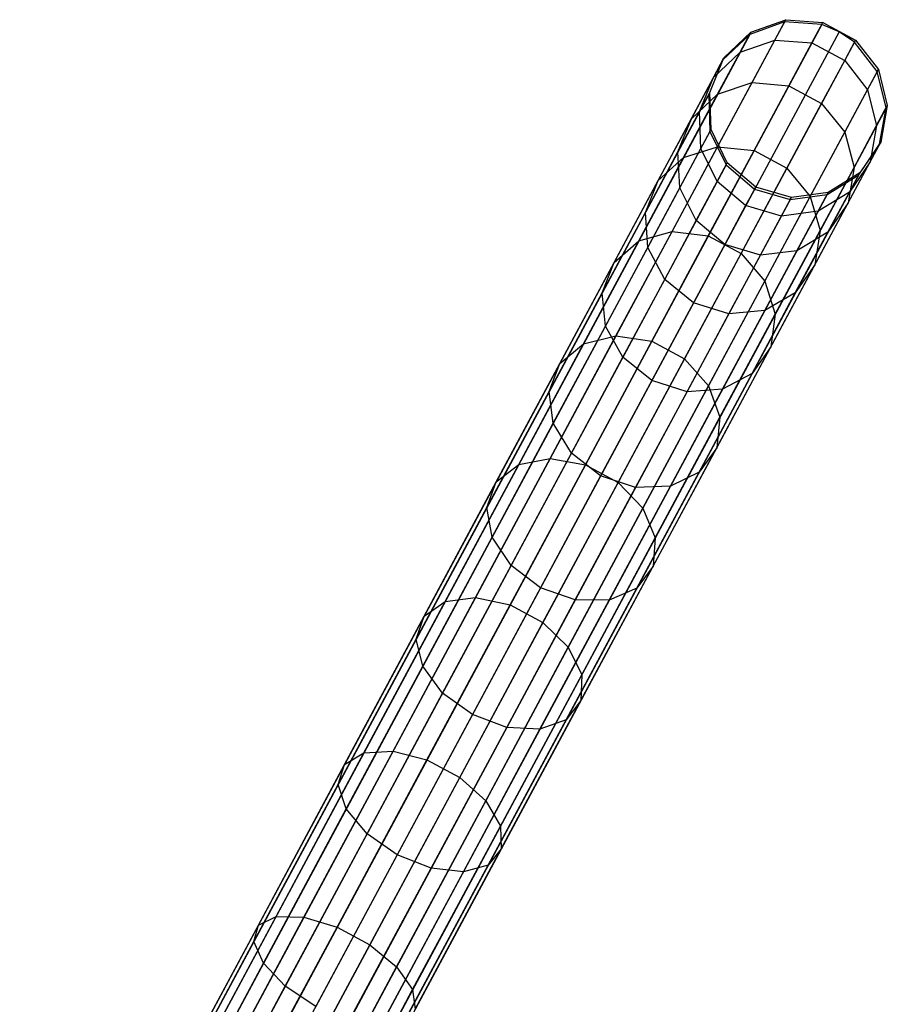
# Model space of a CAD drawing. Extents: x -102 to 102, y -101 to 102.
# Tile 473 of 481: x 39 to 49, y 79 to 90. Entities that reach past the tile are written whole.
import ezdxf

# ---------------------------------------------------------------- set-up
doc = ezdxf.new("R2010")
doc.units = 0
doc.header["$LTSCALE"] = 25.4
doc.layers.get('0').update_dxf_attribs({"linetype": 'CONTINUOUS'})

# ---------------------------------------------------------------- blocks, each defined once
blk = doc.blocks.new('NL2500011659_STL')
at = {"color": 0}
for p, q in [((47.459, 89.619, -28.952), (38.857, 73.602, -288.952)), ((47.459, 89.619, -28.952), (38.857, 73.602, -288.952)), ((47.873, 89.588, -28.963), (39.272, 73.571, -288.963)), ((47.873, 89.588, -28.963), (39.272, 73.571, -288.963)), ((47.459, 89.619, -28.952), (47.068, 89.479, -28.93)), ((47.459, 89.619, -28.952), (47.068, 89.479, -28.93)), ((47.08, 89.503, -26.529), (47.472, 89.643, -26.515)), ((47.08, 89.503, -26.529), (47.472, 89.643, -26.515)), ((47.35, 89.416, -24.091), (47.472, 89.643, -26.515)), ((47.35, 89.416, -24.091), (47.472, 89.643, -26.515)), ((47.459, 89.619, -28.952), (47.472, 89.643, -26.515)), ((47.459, 89.619, -28.952), (47.472, 89.643, -26.515)), ((47.873, 89.588, -28.963), (47.459, 89.619, -28.952)), ((47.873, 89.588, -28.963), (47.459, 89.619, -28.952)), ((47.472, 89.643, -26.515), (47.886, 89.613, -26.507)), ((47.472, 89.643, -26.515), (47.886, 89.613, -26.507)), ((47.763, 89.384, -24.063), (47.886, 89.613, -26.507)), ((47.763, 89.384, -24.063), (47.886, 89.613, -26.507)), ((47.873, 89.588, -28.963), (47.886, 89.613, -26.507)), ((47.873, 89.588, -28.963), (47.886, 89.613, -26.507)), ((48.067, 89.509, -28.965), (47.873, 89.588, -28.963)), ((48.067, 89.509, -28.965), (47.873, 89.588, -28.963)), ((48.067, 89.509, -28.965), (47.886, 89.613, -26.507)), ((47.886, 89.613, -26.507), (48.252, 89.416, -26.507)), ((48.067, 89.509, -28.965), (47.886, 89.613, -26.507)), ((47.886, 89.613, -26.507), (48.252, 89.416, -26.507)), ((47.068, 89.479, -28.93), (38.466, 73.462, -288.93)), ((47.068, 89.479, -28.93), (38.466, 73.462, -288.93)), ((48.067, 89.509, -28.965), (39.465, 73.492, -288.965)), ((48.067, 89.509, -28.965), (39.465, 73.492, -288.965)), ((47.068, 89.479, -28.93), (46.768, 89.193, -28.902)), ((47.068, 89.479, -28.93), (46.768, 89.193, -28.902)), ((46.78, 89.216, -26.548), (47.08, 89.503, -26.529)), ((46.78, 89.216, -26.548), (47.08, 89.503, -26.529)), ((46.96, 89.279, -24.142), (47.08, 89.503, -26.529)), ((46.96, 89.279, -24.142), (47.08, 89.503, -26.529)), ((47.068, 89.479, -28.93), (47.08, 89.503, -26.529)), ((47.068, 89.479, -28.93), (47.08, 89.503, -26.529)), ((48.239, 89.392, -28.963), (48.067, 89.509, -28.965)), ((48.067, 89.509, -28.965), (48.252, 89.416, -26.507)), ((48.067, 89.509, -28.965), (48.252, 89.416, -26.507)), ((48.239, 89.392, -28.963), (48.067, 89.509, -28.965)), ((48.239, 89.392, -28.963), (39.638, 73.374, -288.963)), ((48.239, 89.392, -28.963), (39.638, 73.374, -288.963)), ((46.96, 89.279, -24.142), (47.35, 89.416, -24.091)), ((46.96, 89.279, -24.142), (47.35, 89.416, -24.091)), ((47.094, 88.941, -21.714), (47.35, 89.416, -24.091)), ((47.094, 88.941, -21.714), (47.35, 89.416, -24.091)), ((47.35, 89.416, -24.091), (47.763, 89.384, -24.063)), ((47.35, 89.416, -24.091), (47.763, 89.384, -24.063)), ((47.506, 88.905, -21.667), (47.763, 89.384, -24.063)), ((47.506, 88.905, -21.667), (47.763, 89.384, -24.063)), ((47.763, 89.384, -24.063), (48.13, 89.187, -24.063)), ((47.763, 89.384, -24.063), (48.13, 89.187, -24.063)), ((48.13, 89.187, -24.063), (48.252, 89.416, -26.507)), ((48.13, 89.187, -24.063), (48.252, 89.416, -26.507)), ((48.239, 89.392, -28.963), (48.252, 89.416, -26.507)), ((48.239, 89.392, -28.963), (48.252, 89.416, -26.507)), ((48.494, 89.063, -28.952), (48.239, 89.392, -28.963)), ((48.494, 89.063, -28.952), (48.239, 89.392, -28.963)), ((48.252, 89.416, -26.507), (48.507, 89.087, -26.515)), ((48.252, 89.416, -26.507), (48.507, 89.087, -26.515)), ((46.662, 88.997, -24.207), (46.96, 89.279, -24.142)), ((46.662, 88.997, -24.207), (46.96, 89.279, -24.142)), ((46.709, 88.811, -21.8), (46.96, 89.279, -24.142)), ((46.709, 88.811, -21.8), (46.96, 89.279, -24.142)), ((46.768, 89.193, -28.902), (38.167, 73.175, -288.902)), ((46.768, 89.193, -28.902), (38.167, 73.175, -288.902)), ((46.768, 89.193, -28.902), (46.611, 88.809, -28.874)), ((46.768, 89.193, -28.902), (46.611, 88.809, -28.874)), ((46.623, 88.831, -26.568), (46.78, 89.216, -26.548)), ((46.623, 88.831, -26.568), (46.78, 89.216, -26.548)), ((46.662, 88.997, -24.207), (46.78, 89.216, -26.548)), ((46.662, 88.997, -24.207), (46.78, 89.216, -26.548)), ((46.768, 89.193, -28.902), (46.78, 89.216, -26.548)), ((46.768, 89.193, -28.902), (46.78, 89.216, -26.548)), ((47.872, 88.708, -21.667), (48.13, 89.187, -24.063)), ((47.872, 88.708, -21.667), (48.13, 89.187, -24.063)), ((48.13, 89.187, -24.063), (48.385, 88.86, -24.091)), ((48.13, 89.187, -24.063), (48.385, 88.86, -24.091)), ((48.494, 89.063, -28.952), (39.893, 73.046, -288.952)), ((48.494, 89.063, -28.952), (39.893, 73.046, -288.952)), ((48.385, 88.86, -24.091), (48.507, 89.087, -26.515)), ((48.385, 88.86, -24.091), (48.507, 89.087, -26.515)), ((48.494, 89.063, -28.952), (48.507, 89.087, -26.515)), ((48.494, 89.063, -28.952), (48.507, 89.087, -26.515)), ((48.594, 88.66, -28.93), (48.494, 89.063, -28.952)), ((48.594, 88.66, -28.93), (48.494, 89.063, -28.952)), ((48.507, 89.087, -26.515), (48.606, 88.684, -26.529)), ((48.507, 89.087, -26.515), (48.606, 88.684, -26.529)), ((46.416, 88.537, -21.91), (46.662, 88.997, -24.207)), ((46.416, 88.537, -21.91), (46.662, 88.997, -24.207)), ((46.508, 88.617, -24.274), (46.662, 88.997, -24.207)), ((46.508, 88.617, -24.274), (46.662, 88.997, -24.207)), ((46.709, 88.811, -21.8), (47.094, 88.941, -21.714)), ((46.709, 88.811, -21.8), (47.094, 88.941, -21.714)), ((46.71, 88.224, -19.417), (47.094, 88.941, -21.714)), ((46.71, 88.224, -19.417), (47.094, 88.941, -21.714)), ((47.094, 88.941, -21.714), (47.506, 88.905, -21.667)), ((47.094, 88.941, -21.714), (47.506, 88.905, -21.667)), ((46.611, 88.809, -28.874), (38.01, 72.791, -288.874)), ((46.611, 88.809, -28.874), (38.01, 72.791, -288.874)), ((46.33, 88.105, -19.537), (46.709, 88.811, -21.8)), ((46.33, 88.105, -19.537), (46.709, 88.811, -21.8)), ((46.416, 88.537, -21.91), (46.709, 88.811, -21.8)), ((46.416, 88.537, -21.91), (46.709, 88.811, -21.8)), ((46.508, 88.617, -24.274), (46.623, 88.831, -26.568)), ((46.508, 88.617, -24.274), (46.623, 88.831, -26.568)), ((46.611, 88.809, -28.874), (46.623, 88.831, -26.568)), ((46.611, 88.809, -28.874), (46.623, 88.831, -26.568)), ((46.611, 88.809, -28.874), (46.624, 88.394, -28.848)), ((46.611, 88.809, -28.874), (46.624, 88.394, -28.848)), ((46.636, 88.416, -26.585), (46.623, 88.831, -26.568)), ((46.636, 88.416, -26.585), (46.623, 88.831, -26.568)), ((47.118, 88.182, -19.351), (47.506, 88.905, -21.667)), ((47.118, 88.182, -19.351), (47.506, 88.905, -21.667)), ((47.506, 88.905, -21.667), (47.872, 88.708, -21.667)), ((47.506, 88.905, -21.667), (47.872, 88.708, -21.667)), ((48.13, 88.385, -21.714), (48.385, 88.86, -24.091)), ((48.13, 88.385, -21.714), (48.385, 88.86, -24.091)), ((48.385, 88.86, -24.091), (48.486, 88.46, -24.142)), ((48.385, 88.86, -24.091), (48.486, 88.46, -24.142)), ((47.484, 87.985, -19.351), (47.872, 88.708, -21.667)), ((47.484, 87.985, -19.351), (47.872, 88.708, -21.667)), ((47.872, 88.708, -21.667), (48.13, 88.385, -21.714)), ((47.872, 88.708, -21.667), (48.13, 88.385, -21.714)), ((48.594, 88.66, -28.93), (39.992, 72.642, -288.93)), ((48.594, 88.66, -28.93), (39.992, 72.642, -288.93)), ((46.266, 88.167, -22.025), (46.508, 88.617, -24.274)), ((46.266, 88.167, -22.025), (46.508, 88.617, -24.274)), ((46.523, 88.205, -24.333), (46.508, 88.617, -24.274)), ((46.523, 88.205, -24.333), (46.508, 88.617, -24.274)), ((48.486, 88.46, -24.142), (48.606, 88.684, -26.529)), ((48.486, 88.46, -24.142), (48.606, 88.684, -26.529)), ((48.52, 88.252, -28.902), (48.594, 88.66, -28.93)), ((48.52, 88.252, -28.902), (48.594, 88.66, -28.93)), ((48.606, 88.684, -26.529), (48.533, 88.275, -26.548)), ((48.606, 88.684, -26.529), (48.533, 88.275, -26.548)), ((48.594, 88.66, -28.93), (48.606, 88.684, -26.529)), ((48.594, 88.66, -28.93), (48.606, 88.684, -26.529)), ((46.044, 87.845, -19.691), (46.416, 88.537, -21.91)), ((46.044, 87.845, -19.691), (46.416, 88.537, -21.91)), ((46.266, 88.167, -22.025), (46.416, 88.537, -21.91)), ((46.266, 88.167, -22.025), (46.416, 88.537, -21.91)), ((46.624, 88.394, -28.848), (38.023, 72.376, -288.848)), ((46.624, 88.394, -28.848), (38.023, 72.376, -288.848)), ((46.523, 88.205, -24.333), (46.636, 88.416, -26.585)), ((46.523, 88.205, -24.333), (46.636, 88.416, -26.585)), ((46.624, 88.394, -28.848), (46.636, 88.416, -26.585)), ((46.624, 88.394, -28.848), (46.636, 88.416, -26.585)), ((46.624, 88.394, -28.848), (46.805, 88.02, -28.831)), ((46.624, 88.394, -28.848), (46.805, 88.02, -28.831)), ((46.817, 88.042, -26.596), (46.636, 88.416, -26.585)), ((46.817, 88.042, -26.596), (46.636, 88.416, -26.585)), ((47.745, 87.668, -19.417), (48.13, 88.385, -21.714)), ((47.745, 87.668, -19.417), (48.13, 88.385, -21.714)), ((48.13, 88.385, -21.714), (48.235, 87.992, -21.8)), ((48.13, 88.385, -21.714), (48.235, 87.992, -21.8)), ((48.235, 87.992, -21.8), (48.486, 88.46, -24.142)), ((48.235, 87.992, -21.8), (48.486, 88.46, -24.142)), ((48.486, 88.46, -24.142), (48.415, 88.056, -24.207)), ((48.486, 88.46, -24.142), (48.415, 88.056, -24.207)), ((48.533, 88.275, -26.548), (48.299, 87.932, -26.568)), ((48.533, 88.275, -26.548), (48.299, 87.932, -26.568)), ((48.415, 88.056, -24.207), (48.533, 88.275, -26.548)), ((48.415, 88.056, -24.207), (48.533, 88.275, -26.548)), ((48.52, 88.252, -28.902), (48.533, 88.275, -26.548)), ((48.52, 88.252, -28.902), (48.533, 88.275, -26.548)), ((48.52, 88.252, -28.902), (39.919, 72.234, -288.902)), ((48.52, 88.252, -28.902), (39.919, 72.234, -288.902)), ((45.902, 87.489, -19.851), (46.266, 88.167, -22.025)), ((45.902, 87.489, -19.851), (46.266, 88.167, -22.025)), ((46.2, 87.276, -17.231), (46.71, 88.224, -19.417)), ((46.2, 87.276, -17.231), (46.71, 88.224, -19.417)), ((46.286, 87.764, -22.125), (46.266, 88.167, -22.025)), ((46.286, 87.764, -22.125), (46.266, 88.167, -22.025)), ((46.286, 87.764, -22.125), (46.523, 88.205, -24.333)), ((46.286, 87.764, -22.125), (46.523, 88.205, -24.333)), ((46.33, 88.105, -19.537), (46.71, 88.224, -19.417)), ((46.33, 88.105, -19.537), (46.71, 88.224, -19.417)), ((46.705, 87.834, -24.373), (46.523, 88.205, -24.333)), ((46.705, 87.834, -24.373), (46.523, 88.205, -24.333)), ((46.605, 87.226, -17.147), (47.118, 88.182, -19.351)), ((46.605, 87.226, -17.147), (47.118, 88.182, -19.351)), ((46.71, 88.224, -19.417), (47.118, 88.182, -19.351)), ((46.71, 88.224, -19.417), (47.118, 88.182, -19.351)), ((47.118, 88.182, -19.351), (47.484, 87.985, -19.351)), ((47.118, 88.182, -19.351), (47.484, 87.985, -19.351)), ((48.287, 87.909, -28.874), (48.52, 88.252, -28.902)), ((48.287, 87.909, -28.874), (48.52, 88.252, -28.902)), ((45.828, 87.171, -17.383), (46.33, 88.105, -19.537)), ((45.828, 87.171, -17.383), (46.33, 88.105, -19.537)), ((46.044, 87.845, -19.691), (46.33, 88.105, -19.537)), ((46.044, 87.845, -19.691), (46.33, 88.105, -19.537)), ((46.705, 87.834, -24.373), (46.817, 88.042, -26.596)), ((46.705, 87.834, -24.373), (46.817, 88.042, -26.596)), ((46.805, 88.02, -28.831), (46.817, 88.042, -26.596)), ((46.805, 88.02, -28.831), (46.817, 88.042, -26.596)), ((47.135, 87.773, -26.6), (46.817, 88.042, -26.596)), ((47.135, 87.773, -26.6), (46.817, 88.042, -26.596)), ((48.168, 87.596, -21.91), (48.415, 88.056, -24.207)), ((48.168, 87.596, -21.91), (48.415, 88.056, -24.207)), ((48.415, 88.056, -24.207), (48.184, 87.717, -24.274)), ((48.415, 88.056, -24.207), (48.184, 87.717, -24.274)), ((46.805, 88.02, -28.831), (38.204, 72.002, -288.831)), ((46.805, 88.02, -28.831), (38.204, 72.002, -288.831)), ((46.805, 88.02, -28.831), (47.123, 87.751, -28.825)), ((46.805, 88.02, -28.831), (47.123, 87.751, -28.825)), ((46.971, 87.029, -17.147), (47.484, 87.985, -19.351)), ((46.971, 87.029, -17.147), (47.484, 87.985, -19.351)), ((47.484, 87.985, -19.351), (47.745, 87.668, -19.417)), ((47.484, 87.985, -19.351), (47.745, 87.668, -19.417)), ((47.856, 87.286, -19.537), (48.235, 87.992, -21.8)), ((47.856, 87.286, -19.537), (48.235, 87.992, -21.8)), ((48.299, 87.932, -26.568), (47.946, 87.713, -26.585)), ((48.299, 87.932, -26.568), (47.946, 87.713, -26.585)), ((48.235, 87.992, -21.8), (48.168, 87.596, -21.91)), ((48.235, 87.992, -21.8), (48.168, 87.596, -21.91)), ((48.184, 87.717, -24.274), (48.299, 87.932, -26.568)), ((48.184, 87.717, -24.274), (48.299, 87.932, -26.568)), ((48.287, 87.909, -28.874), (48.299, 87.932, -26.568)), ((48.287, 87.909, -28.874), (48.299, 87.932, -26.568)), ((48.287, 87.909, -28.874), (39.685, 71.891, -288.874)), ((48.287, 87.909, -28.874), (39.685, 71.891, -288.874)), ((45.552, 86.929, -17.578), (46.044, 87.845, -19.691)), ((45.552, 86.929, -17.578), (46.044, 87.845, -19.691)), ((45.902, 87.489, -19.851), (46.044, 87.845, -19.691)), ((45.902, 87.489, -19.851), (46.044, 87.845, -19.691)), ((46.471, 87.398, -22.193), (46.705, 87.834, -24.373)), ((46.471, 87.398, -22.193), (46.705, 87.834, -24.373)), ((47.023, 87.566, -24.387), (46.705, 87.834, -24.373)), ((47.023, 87.566, -24.387), (46.705, 87.834, -24.373)), ((47.934, 87.691, -28.848), (48.287, 87.909, -28.874)), ((47.934, 87.691, -28.848), (48.287, 87.909, -28.874)), ((47.123, 87.751, -28.825), (38.521, 71.734, -288.825)), ((47.123, 87.751, -28.825), (38.521, 71.734, -288.825)), ((45.928, 87.098, -19.991), (46.286, 87.764, -22.125)), ((45.928, 87.098, -19.991), (46.286, 87.764, -22.125)), ((46.471, 87.398, -22.193), (46.286, 87.764, -22.125)), ((46.471, 87.398, -22.193), (46.286, 87.764, -22.125)), ((47.135, 87.773, -26.6), (47.023, 87.566, -24.387)), ((47.135, 87.773, -26.6), (47.023, 87.566, -24.387)), ((47.123, 87.751, -28.825), (47.135, 87.773, -26.6)), ((47.123, 87.751, -28.825), (47.135, 87.773, -26.6)), ((47.123, 87.751, -28.825), (47.522, 87.635, -28.831)), ((47.123, 87.751, -28.825), (47.522, 87.635, -28.831)), ((47.534, 87.657, -26.596), (47.135, 87.773, -26.6)), ((47.534, 87.657, -26.596), (47.135, 87.773, -26.6)), ((47.946, 87.713, -26.585), (47.534, 87.657, -26.596)), ((47.946, 87.713, -26.585), (47.534, 87.657, -26.596)), ((48.184, 87.717, -24.274), (47.832, 87.502, -24.333)), ((48.184, 87.717, -24.274), (47.832, 87.502, -24.333)), ((47.832, 87.502, -24.333), (47.946, 87.713, -26.585)), ((47.832, 87.502, -24.333), (47.946, 87.713, -26.585)), ((47.934, 87.691, -28.848), (47.946, 87.713, -26.585)), ((47.934, 87.691, -28.848), (47.946, 87.713, -26.585)), ((47.942, 87.267, -22.025), (48.184, 87.717, -24.274)), ((47.942, 87.267, -22.025), (48.184, 87.717, -24.274)), ((47.522, 87.635, -28.831), (38.921, 71.617, -288.831)), ((47.522, 87.635, -28.831), (38.921, 71.617, -288.831)), ((47.934, 87.691, -28.848), (39.332, 71.673, -288.848)), ((47.934, 87.691, -28.848), (39.332, 71.673, -288.848)), ((47.236, 86.72, -17.231), (47.745, 87.668, -19.417)), ((47.236, 86.72, -17.231), (47.745, 87.668, -19.417)), ((47.422, 87.449, -24.373), (47.534, 87.657, -26.596)), ((47.422, 87.449, -24.373), (47.534, 87.657, -26.596)), ((47.522, 87.635, -28.831), (47.934, 87.691, -28.848)), ((47.522, 87.635, -28.831), (47.934, 87.691, -28.848)), ((47.522, 87.635, -28.831), (47.534, 87.657, -26.596)), ((47.522, 87.635, -28.831), (47.534, 87.657, -26.596)), ((47.745, 87.668, -19.417), (47.856, 87.286, -19.537)), ((47.745, 87.668, -19.417), (47.856, 87.286, -19.537)), ((47.796, 86.904, -19.691), (48.168, 87.596, -21.91)), ((47.796, 86.904, -19.691), (48.168, 87.596, -21.91)), ((48.168, 87.596, -21.91), (47.942, 87.267, -22.025)), ((48.168, 87.596, -21.91), (47.942, 87.267, -22.025)), ((45.42, 86.591, -17.782), (45.902, 87.489, -19.851)), ((45.42, 86.591, -17.782), (45.902, 87.489, -19.851)), ((45.928, 87.098, -19.991), (45.902, 87.489, -19.851)), ((45.928, 87.098, -19.991), (45.902, 87.489, -19.851)), ((47.023, 87.566, -24.387), (46.79, 87.132, -22.217)), ((47.023, 87.566, -24.387), (46.79, 87.132, -22.217)), ((47.422, 87.449, -24.373), (47.023, 87.566, -24.387)), ((47.422, 87.449, -24.373), (47.023, 87.566, -24.387)), ((47.832, 87.502, -24.333), (47.422, 87.449, -24.373)), ((47.832, 87.502, -24.333), (47.422, 87.449, -24.373)), ((47.595, 87.061, -22.125), (47.832, 87.502, -24.333)), ((47.595, 87.061, -22.125), (47.832, 87.502, -24.333)), ((46.118, 86.74, -20.086), (46.471, 87.398, -22.193)), ((46.118, 86.74, -20.086), (46.471, 87.398, -22.193)), ((46.79, 87.132, -22.217), (46.471, 87.398, -22.193)), ((46.79, 87.132, -22.217), (46.471, 87.398, -22.193)), ((47.188, 87.013, -22.193), (47.422, 87.449, -24.373)), ((47.188, 87.013, -22.193), (47.422, 87.449, -24.373)), ((45.573, 86.109, -15.185), (46.2, 87.276, -17.231)), ((45.573, 86.109, -15.185), (46.2, 87.276, -17.231)), ((45.828, 87.171, -17.383), (46.2, 87.276, -17.231)), ((45.828, 87.171, -17.383), (46.2, 87.276, -17.231)), ((46.2, 87.276, -17.231), (46.605, 87.226, -17.147)), ((46.2, 87.276, -17.231), (46.605, 87.226, -17.147)), ((47.354, 86.351, -17.383), (47.856, 87.286, -19.537)), ((47.354, 86.351, -17.383), (47.856, 87.286, -19.537)), ((47.578, 86.589, -19.851), (47.942, 87.267, -22.025)), ((47.578, 86.589, -19.851), (47.942, 87.267, -22.025)), ((47.942, 87.267, -22.025), (47.595, 87.061, -22.125)), ((47.942, 87.267, -22.025), (47.595, 87.061, -22.125)), ((47.856, 87.286, -19.537), (47.796, 86.904, -19.691)), ((47.856, 87.286, -19.537), (47.796, 86.904, -19.691)), ((45.211, 86.021, -15.368), (45.828, 87.171, -17.383)), ((45.211, 86.021, -15.368), (45.828, 87.171, -17.383)), ((45.552, 86.929, -17.578), (45.828, 87.171, -17.383)), ((45.552, 86.929, -17.578), (45.828, 87.171, -17.383)), ((45.973, 86.049, -15.085), (46.605, 87.226, -17.147)), ((45.973, 86.049, -15.085), (46.605, 87.226, -17.147)), ((46.605, 87.226, -17.147), (46.971, 87.029, -17.147)), ((46.605, 87.226, -17.147), (46.971, 87.029, -17.147)), ((45.455, 86.217, -17.96), (45.928, 87.098, -19.991)), ((45.455, 86.217, -17.96), (45.928, 87.098, -19.991)), ((46.118, 86.74, -20.086), (45.928, 87.098, -19.991)), ((46.118, 86.74, -20.086), (45.928, 87.098, -19.991)), ((46.79, 87.132, -22.217), (46.439, 86.478, -20.12)), ((46.79, 87.132, -22.217), (46.439, 86.478, -20.12)), ((47.188, 87.013, -22.193), (46.79, 87.132, -22.217)), ((47.188, 87.013, -22.193), (46.79, 87.132, -22.217)), ((47.595, 87.061, -22.125), (47.188, 87.013, -22.193)), ((47.595, 87.061, -22.125), (47.188, 87.013, -22.193)), ((47.238, 86.395, -19.991), (47.595, 87.061, -22.125)), ((47.238, 86.395, -19.991), (47.595, 87.061, -22.125)), ((46.339, 85.853, -15.085), (46.971, 87.029, -17.147)), ((46.339, 85.853, -15.085), (46.971, 87.029, -17.147)), ((46.835, 86.356, -20.086), (47.188, 87.013, -22.193)), ((46.835, 86.356, -20.086), (47.188, 87.013, -22.193)), ((46.971, 87.029, -17.147), (47.236, 86.72, -17.231)), ((46.971, 87.029, -17.147), (47.236, 86.72, -17.231)), ((44.946, 85.801, -15.602), (45.552, 86.929, -17.578)), ((44.946, 85.801, -15.602), (45.552, 86.929, -17.578)), ((45.42, 86.591, -17.782), (45.552, 86.929, -17.578)), ((45.42, 86.591, -17.782), (45.552, 86.929, -17.578)), ((47.304, 85.988, -17.578), (47.796, 86.904, -19.691)), ((47.304, 85.988, -17.578), (47.796, 86.904, -19.691)), ((47.796, 86.904, -19.691), (47.578, 86.589, -19.851)), ((47.796, 86.904, -19.691), (47.578, 86.589, -19.851)), ((45.651, 85.87, -18.081), (46.118, 86.74, -20.086)), ((45.651, 85.87, -18.081), (46.118, 86.74, -20.086)), ((46.439, 86.478, -20.12), (46.118, 86.74, -20.086)), ((46.439, 86.478, -20.12), (46.118, 86.74, -20.086)), ((46.609, 85.553, -15.185), (47.236, 86.72, -17.231)), ((46.609, 85.553, -15.185), (47.236, 86.72, -17.231)), ((47.236, 86.72, -17.231), (47.354, 86.351, -17.383)), ((47.236, 86.72, -17.231), (47.354, 86.351, -17.383)), ((44.827, 85.487, -15.847), (45.42, 86.591, -17.782)), ((44.827, 85.487, -15.847), (45.42, 86.591, -17.782)), ((45.455, 86.217, -17.96), (45.42, 86.591, -17.782)), ((45.455, 86.217, -17.96), (45.42, 86.591, -17.782)), ((47.096, 85.691, -17.782), (47.578, 86.589, -19.851)), ((47.096, 85.691, -17.782), (47.578, 86.589, -19.851)), ((47.578, 86.589, -19.851), (47.238, 86.395, -19.991)), ((47.578, 86.589, -19.851), (47.238, 86.395, -19.991)), ((46.439, 86.478, -20.12), (45.974, 85.612, -18.123)), ((46.439, 86.478, -20.12), (45.974, 85.612, -18.123)), ((46.835, 86.356, -20.086), (46.439, 86.478, -20.12)), ((46.835, 86.356, -20.086), (46.439, 86.478, -20.12)), ((46.765, 85.514, -17.96), (47.238, 86.395, -19.991)), ((46.765, 85.514, -17.96), (47.238, 86.395, -19.991)), ((47.238, 86.395, -19.991), (46.835, 86.356, -20.086)), ((47.238, 86.395, -19.991), (46.835, 86.356, -20.086)), ((46.368, 85.486, -18.081), (46.835, 86.356, -20.086)), ((46.368, 85.486, -18.081), (46.835, 86.356, -20.086)), ((46.736, 85.202, -15.368), (47.354, 86.351, -17.383)), ((46.736, 85.202, -15.368), (47.354, 86.351, -17.383)), ((47.354, 86.351, -17.383), (47.304, 85.988, -17.578)), ((47.354, 86.351, -17.383), (47.304, 85.988, -17.578)), ((44.873, 85.133, -16.06), (45.455, 86.217, -17.96)), ((44.873, 85.133, -16.06), (45.455, 86.217, -17.96)), ((45.651, 85.87, -18.081), (45.455, 86.217, -17.96)), ((45.651, 85.87, -18.081), (45.455, 86.217, -17.96)), ((44.838, 84.739, -13.308), (45.573, 86.109, -15.185)), ((44.838, 84.739, -13.308), (45.573, 86.109, -15.185)), ((45.211, 86.021, -15.368), (45.573, 86.109, -15.185)), ((45.211, 86.021, -15.368), (45.573, 86.109, -15.185)), ((45.573, 86.109, -15.185), (45.973, 86.049, -15.085)), ((45.573, 86.109, -15.185), (45.973, 86.049, -15.085)), ((44.486, 84.671, -13.519), (45.211, 86.021, -15.368)), ((44.486, 84.671, -13.519), (45.211, 86.021, -15.368)), ((44.946, 85.801, -15.602), (45.211, 86.021, -15.368)), ((44.946, 85.801, -15.602), (45.211, 86.021, -15.368)), ((45.231, 84.668, -13.193), (45.973, 86.049, -15.085)), ((45.231, 84.668, -13.193), (45.973, 86.049, -15.085)), ((45.973, 86.049, -15.085), (46.339, 85.853, -15.085)), ((45.973, 86.049, -15.085), (46.339, 85.853, -15.085)), ((46.699, 84.86, -15.602), (47.304, 85.988, -17.578)), ((46.699, 84.86, -15.602), (47.304, 85.988, -17.578)), ((47.304, 85.988, -17.578), (47.096, 85.691, -17.782)), ((47.304, 85.988, -17.578), (47.096, 85.691, -17.782)), ((45.076, 84.8, -16.204), (45.651, 85.87, -18.081)), ((45.076, 84.8, -16.204), (45.651, 85.87, -18.081)), ((45.597, 84.471, -13.193), (46.339, 85.853, -15.085)), ((45.597, 84.471, -13.193), (46.339, 85.853, -15.085)), ((45.974, 85.612, -18.123), (45.651, 85.87, -18.081)), ((45.974, 85.612, -18.123), (45.651, 85.87, -18.081)), ((46.339, 85.853, -15.085), (46.609, 85.553, -15.185)), ((46.339, 85.853, -15.085), (46.609, 85.553, -15.185)), ((44.236, 84.477, -13.789), (44.946, 85.801, -15.602)), ((44.236, 84.477, -13.789), (44.946, 85.801, -15.602)), ((44.827, 85.487, -15.847), (44.946, 85.801, -15.602)), ((44.827, 85.487, -15.847), (44.946, 85.801, -15.602)), ((46.503, 84.587, -15.847), (47.096, 85.691, -17.782)), ((46.503, 84.587, -15.847), (47.096, 85.691, -17.782)), ((47.096, 85.691, -17.782), (46.765, 85.514, -17.96)), ((47.096, 85.691, -17.782), (46.765, 85.514, -17.96)), ((45.974, 85.612, -18.123), (45.401, 84.546, -16.256)), ((45.974, 85.612, -18.123), (45.401, 84.546, -16.256)), ((45.874, 84.183, -13.308), (46.609, 85.553, -15.185)), ((45.874, 84.183, -13.308), (46.609, 85.553, -15.185)), ((46.368, 85.486, -18.081), (45.974, 85.612, -18.123)), ((46.368, 85.486, -18.081), (45.974, 85.612, -18.123)), ((46.182, 84.429, -16.06), (46.765, 85.514, -17.96)), ((46.182, 84.429, -16.06), (46.765, 85.514, -17.96)), ((46.765, 85.514, -17.96), (46.368, 85.486, -18.081)), ((46.765, 85.514, -17.96), (46.368, 85.486, -18.081)), ((46.609, 85.553, -15.185), (46.736, 85.202, -15.368)), ((46.609, 85.553, -15.185), (46.736, 85.202, -15.368)), ((44.131, 84.19, -14.071), (44.827, 85.487, -15.847)), ((44.131, 84.19, -14.071), (44.827, 85.487, -15.847)), ((44.873, 85.133, -16.06), (44.827, 85.487, -15.847)), ((44.873, 85.133, -16.06), (44.827, 85.487, -15.847)), ((45.793, 84.415, -16.204), (46.368, 85.486, -18.081)), ((45.793, 84.415, -16.204), (46.368, 85.486, -18.081)), ((46.012, 83.852, -13.519), (46.736, 85.202, -15.368)), ((46.012, 83.852, -13.519), (46.736, 85.202, -15.368)), ((46.736, 85.202, -15.368), (46.699, 84.86, -15.602)), ((46.736, 85.202, -15.368), (46.699, 84.86, -15.602)), ((44.19, 83.86, -14.316), (44.873, 85.133, -16.06)), ((44.19, 83.86, -14.316), (44.873, 85.133, -16.06)), ((45.076, 84.8, -16.204), (44.873, 85.133, -16.06)), ((45.076, 84.8, -16.204), (44.873, 85.133, -16.06)), ((45.988, 83.536, -13.789), (46.699, 84.86, -15.602)), ((45.988, 83.536, -13.789), (46.699, 84.86, -15.602)), ((46.699, 84.86, -15.602), (46.503, 84.587, -15.847)), ((46.699, 84.86, -15.602), (46.503, 84.587, -15.847)), ((44.004, 83.185, -11.626), (44.838, 84.739, -13.308)), ((44.004, 83.185, -11.626), (44.838, 84.739, -13.308)), ((44.401, 83.543, -14.483), (45.076, 84.8, -16.204)), ((44.401, 83.543, -14.483), (45.076, 84.8, -16.204)), ((44.486, 84.671, -13.519), (44.838, 84.739, -13.308)), ((44.486, 84.671, -13.519), (44.838, 84.739, -13.308)), ((44.838, 84.739, -13.308), (45.231, 84.668, -13.193)), ((44.838, 84.739, -13.308), (45.231, 84.668, -13.193)), ((45.401, 84.546, -16.256), (45.076, 84.8, -16.204)), ((45.401, 84.546, -16.256), (45.076, 84.8, -16.204)), ((43.664, 83.141, -11.862), (44.486, 84.671, -13.519)), ((43.664, 83.141, -11.862), (44.486, 84.671, -13.519)), ((44.236, 84.477, -13.789), (44.486, 84.671, -13.519)), ((44.236, 84.477, -13.789), (44.486, 84.671, -13.519)), ((44.39, 83.102, -11.497), (45.231, 84.668, -13.193)), ((44.39, 83.102, -11.497), (45.231, 84.668, -13.193)), ((45.231, 84.668, -13.193), (45.597, 84.471, -13.193)), ((45.231, 84.668, -13.193), (45.597, 84.471, -13.193)), ((45.401, 84.546, -16.256), (44.73, 83.295, -14.542)), ((45.401, 84.546, -16.256), (44.73, 83.295, -14.542)), ((45.793, 84.415, -16.204), (45.401, 84.546, -16.256)), ((45.793, 84.415, -16.204), (45.401, 84.546, -16.256)), ((45.807, 83.291, -14.071), (46.503, 84.587, -15.847)), ((45.807, 83.291, -14.071), (46.503, 84.587, -15.847)), ((46.503, 84.587, -15.847), (46.182, 84.429, -16.06)), ((46.503, 84.587, -15.847), (46.182, 84.429, -16.06)), ((43.43, 82.976, -12.164), (44.236, 84.477, -13.789)), ((43.43, 82.976, -12.164), (44.236, 84.477, -13.789)), ((44.131, 84.19, -14.071), (44.236, 84.477, -13.789)), ((44.131, 84.19, -14.071), (44.236, 84.477, -13.789)), ((44.756, 82.905, -11.497), (45.597, 84.471, -13.193)), ((44.756, 82.905, -11.497), (45.597, 84.471, -13.193)), ((45.118, 83.159, -14.483), (45.793, 84.415, -16.204)), ((45.118, 83.159, -14.483), (45.793, 84.415, -16.204)), ((45.499, 83.157, -14.316), (46.182, 84.429, -16.06)), ((45.499, 83.157, -14.316), (46.182, 84.429, -16.06)), ((45.597, 84.471, -13.193), (45.874, 84.183, -13.308)), ((45.597, 84.471, -13.193), (45.874, 84.183, -13.308)), ((46.182, 84.429, -16.06), (45.793, 84.415, -16.204)), ((46.182, 84.429, -16.06), (45.793, 84.415, -16.204)), ((43.341, 82.72, -12.479), (44.131, 84.19, -14.071)), ((43.341, 82.72, -12.479), (44.131, 84.19, -14.071)), ((44.19, 83.86, -14.316), (44.131, 84.19, -14.071)), ((44.19, 83.86, -14.316), (44.131, 84.19, -14.071)), ((45.039, 82.629, -11.626), (45.874, 84.183, -13.308)), ((45.039, 82.629, -11.626), (45.874, 84.183, -13.308)), ((45.874, 84.183, -13.308), (46.012, 83.852, -13.519)), ((45.874, 84.183, -13.308), (46.012, 83.852, -13.519)), ((43.414, 82.417, -12.754), (44.19, 83.86, -14.316)), ((43.414, 82.417, -12.754), (44.19, 83.86, -14.316)), ((44.401, 83.543, -14.483), (44.19, 83.86, -14.316)), ((44.401, 83.543, -14.483), (44.19, 83.86, -14.316)), ((45.19, 82.321, -11.862), (46.012, 83.852, -13.519)), ((45.19, 82.321, -11.862), (46.012, 83.852, -13.519)), ((46.012, 83.852, -13.519), (45.988, 83.536, -13.789)), ((46.012, 83.852, -13.519), (45.988, 83.536, -13.789)), ((43.636, 82.118, -12.94), (44.401, 83.543, -14.483)), ((43.636, 82.118, -12.94), (44.401, 83.543, -14.483)), ((44.73, 83.295, -14.542), (44.401, 83.543, -14.483)), ((44.73, 83.295, -14.542), (44.401, 83.543, -14.483)), ((45.182, 82.035, -12.164), (45.988, 83.536, -13.789)), ((45.182, 82.035, -12.164), (45.988, 83.536, -13.789)), ((45.988, 83.536, -13.789), (45.807, 83.291, -14.071)), ((45.988, 83.536, -13.789), (45.807, 83.291, -14.071)), ((44.73, 83.295, -14.542), (43.968, 81.877, -13.006)), ((44.73, 83.295, -14.542), (43.968, 81.877, -13.006)), ((45.118, 83.159, -14.483), (44.73, 83.295, -14.542)), ((45.118, 83.159, -14.483), (44.73, 83.295, -14.542)), ((45.017, 81.82, -12.479), (45.807, 83.291, -14.071)), ((45.017, 81.82, -12.479), (45.807, 83.291, -14.071)), ((45.807, 83.291, -14.071), (45.499, 83.157, -14.316)), ((45.807, 83.291, -14.071), (45.499, 83.157, -14.316)), ((42.756, 81.45, -10.419), (43.664, 83.141, -11.862)), ((42.756, 81.45, -10.419), (43.664, 83.141, -11.862)), ((43.082, 81.469, -10.162), (44.004, 83.185, -11.626)), ((43.082, 81.469, -10.162), (44.004, 83.185, -11.626)), ((43.43, 82.976, -12.164), (43.664, 83.141, -11.862)), ((43.43, 82.976, -12.164), (43.664, 83.141, -11.862)), ((43.461, 81.371, -10.021), (44.39, 83.102, -11.497)), ((43.461, 81.371, -10.021), (44.39, 83.102, -11.497)), ((43.664, 83.141, -11.862), (44.004, 83.185, -11.626)), ((43.664, 83.141, -11.862), (44.004, 83.185, -11.626)), ((44.004, 83.185, -11.626), (44.39, 83.102, -11.497)), ((44.004, 83.185, -11.626), (44.39, 83.102, -11.497)), ((44.353, 81.733, -12.94), (45.118, 83.159, -14.483)), ((44.353, 81.733, -12.94), (45.118, 83.159, -14.483)), ((44.39, 83.102, -11.497), (44.756, 82.905, -11.497)), ((44.39, 83.102, -11.497), (44.756, 82.905, -11.497)), ((44.724, 81.713, -12.754), (45.499, 83.157, -14.316)), ((44.724, 81.713, -12.754), (45.499, 83.157, -14.316)), ((45.499, 83.157, -14.316), (45.118, 83.159, -14.483)), ((45.499, 83.157, -14.316), (45.118, 83.159, -14.483)), ((42.539, 81.318, -10.749), (43.43, 82.976, -12.164)), ((42.539, 81.318, -10.749), (43.43, 82.976, -12.164)), ((43.341, 82.72, -12.479), (43.43, 82.976, -12.164)), ((43.341, 82.72, -12.479), (43.43, 82.976, -12.164)), ((43.827, 81.175, -10.021), (44.756, 82.905, -11.497)), ((43.827, 81.175, -10.021), (44.756, 82.905, -11.497)), ((44.756, 82.905, -11.497), (45.039, 82.629, -11.626)), ((44.756, 82.905, -11.497), (45.039, 82.629, -11.626)), ((42.469, 81.096, -11.094), (43.341, 82.72, -12.479)), ((42.469, 81.096, -11.094), (43.341, 82.72, -12.479)), ((43.414, 82.417, -12.754), (43.341, 82.72, -12.479)), ((43.414, 82.417, -12.754), (43.341, 82.72, -12.479)), ((44.118, 80.913, -10.162), (45.039, 82.629, -11.626)), ((44.118, 80.913, -10.162), (45.039, 82.629, -11.626)), ((45.039, 82.629, -11.626), (45.19, 82.321, -11.862)), ((45.039, 82.629, -11.626), (45.19, 82.321, -11.862)), ((42.558, 80.822, -11.394), (43.414, 82.417, -12.754)), ((42.558, 80.822, -11.394), (43.414, 82.417, -12.754)), ((43.636, 82.118, -12.94), (43.414, 82.417, -12.754)), ((43.636, 82.118, -12.94), (43.414, 82.417, -12.754)), ((44.282, 80.63, -10.419), (45.19, 82.321, -11.862)), ((44.282, 80.63, -10.419), (45.19, 82.321, -11.862)), ((45.19, 82.321, -11.862), (45.182, 82.035, -12.164)), ((45.19, 82.321, -11.862), (45.182, 82.035, -12.164)), ((42.791, 80.544, -11.597), (43.636, 82.118, -12.94)), ((42.791, 80.544, -11.597), (43.636, 82.118, -12.94)), ((43.968, 81.877, -13.006), (43.636, 82.118, -12.94)), ((43.968, 81.877, -13.006), (43.636, 82.118, -12.94)), ((44.292, 80.377, -10.749), (45.182, 82.035, -12.164)), ((44.292, 80.377, -10.749), (45.182, 82.035, -12.164)), ((45.182, 82.035, -12.164), (45.017, 81.82, -12.479)), ((45.182, 82.035, -12.164), (45.017, 81.82, -12.479)), ((43.968, 81.877, -13.006), (43.126, 80.309, -11.669)), ((43.968, 81.877, -13.006), (43.126, 80.309, -11.669)), ((44.353, 81.733, -12.94), (43.968, 81.877, -13.006)), ((44.353, 81.733, -12.94), (43.968, 81.877, -13.006)), ((44.145, 80.196, -11.094), (45.017, 81.82, -12.479)), ((44.145, 80.196, -11.094), (45.017, 81.82, -12.479)), ((45.017, 81.82, -12.479), (44.724, 81.713, -12.754)), ((45.017, 81.82, -12.479), (44.724, 81.713, -12.754)), ((43.507, 80.159, -11.597), (44.353, 81.733, -12.94)), ((43.507, 80.159, -11.597), (44.353, 81.733, -12.94)), ((43.868, 80.119, -11.394), (44.724, 81.713, -12.754)), ((43.868, 80.119, -11.394), (44.724, 81.713, -12.754)), ((44.724, 81.713, -12.754), (44.353, 81.733, -12.94)), ((44.724, 81.713, -12.754), (44.353, 81.733, -12.94)), ((41.774, 79.622, -9.211), (42.756, 81.45, -10.419)), ((41.774, 79.622, -9.211), (42.756, 81.45, -10.419)), ((42.085, 79.613, -8.936), (43.082, 81.469, -10.162)), ((42.085, 79.613, -8.936), (43.082, 81.469, -10.162)), ((42.539, 81.318, -10.749), (42.756, 81.45, -10.419)), ((42.539, 81.318, -10.749), (42.756, 81.45, -10.419)), ((42.756, 81.45, -10.419), (43.082, 81.469, -10.162)), ((42.756, 81.45, -10.419), (43.082, 81.469, -10.162)), ((43.082, 81.469, -10.162), (43.461, 81.371, -10.021)), ((43.082, 81.469, -10.162), (43.461, 81.371, -10.021)), ((42.456, 79.501, -8.785), (43.461, 81.371, -10.021)), ((42.456, 79.501, -8.785), (43.461, 81.371, -10.021)), ((43.461, 81.371, -10.021), (43.827, 81.175, -10.021)), ((43.461, 81.371, -10.021), (43.827, 81.175, -10.021)), ((41.577, 79.525, -9.564), (42.539, 81.318, -10.749)), ((41.577, 79.525, -9.564), (42.539, 81.318, -10.749)), ((42.469, 81.096, -11.094), (42.539, 81.318, -10.749)), ((42.469, 81.096, -11.094), (42.539, 81.318, -10.749)), ((42.823, 79.304, -8.785), (43.827, 81.175, -10.021)), ((42.823, 79.304, -8.785), (43.827, 81.175, -10.021)), ((43.827, 81.175, -10.021), (44.118, 80.913, -10.162)), ((43.827, 81.175, -10.021), (44.118, 80.913, -10.162)), ((41.526, 79.34, -9.933), (42.469, 81.096, -11.094)), ((41.526, 79.34, -9.933), (42.469, 81.096, -11.094)), ((42.558, 80.822, -11.394), (42.469, 81.096, -11.094)), ((42.558, 80.822, -11.394), (42.469, 81.096, -11.094)), ((43.121, 79.057, -8.936), (44.118, 80.913, -10.162)), ((43.121, 79.057, -8.936), (44.118, 80.913, -10.162)), ((44.118, 80.913, -10.162), (44.282, 80.63, -10.419)), ((44.118, 80.913, -10.162), (44.282, 80.63, -10.419)), ((41.633, 79.098, -10.254), (42.558, 80.822, -11.394)), ((41.633, 79.098, -10.254), (42.558, 80.822, -11.394)), ((42.791, 80.544, -11.597), (42.558, 80.822, -11.394)), ((42.791, 80.544, -11.597), (42.558, 80.822, -11.394)), ((43.3, 78.803, -9.211), (44.282, 80.63, -10.419)), ((43.3, 78.803, -9.211), (44.282, 80.63, -10.419)), ((44.282, 80.63, -10.419), (44.292, 80.377, -10.749)), ((44.282, 80.63, -10.419), (44.292, 80.377, -10.749)), ((41.877, 78.842, -10.472), (42.791, 80.544, -11.597)), ((41.877, 78.842, -10.472), (42.791, 80.544, -11.597)), ((43.126, 80.309, -11.669), (42.791, 80.544, -11.597)), ((43.126, 80.309, -11.669), (42.791, 80.544, -11.597)), ((43.329, 78.584, -9.564), (44.292, 80.377, -10.749)), ((43.329, 78.584, -9.564), (44.292, 80.377, -10.749)), ((44.292, 80.377, -10.749), (44.145, 80.196, -11.094)), ((44.292, 80.377, -10.749), (44.145, 80.196, -11.094)), ((43.126, 80.309, -11.669), (42.217, 78.615, -10.549)), ((43.126, 80.309, -11.669), (42.217, 78.615, -10.549)), ((43.507, 80.159, -11.597), (43.126, 80.309, -11.669)), ((43.507, 80.159, -11.597), (43.126, 80.309, -11.669)), ((42.593, 78.457, -10.472), (43.507, 80.159, -11.597)), ((42.593, 78.457, -10.472), (43.507, 80.159, -11.597)), ((42.942, 78.395, -10.254), (43.868, 80.119, -11.394)), ((42.942, 78.395, -10.254), (43.868, 80.119, -11.394)), ((43.202, 78.44, -9.933), (44.145, 80.196, -11.094)), ((43.202, 78.44, -9.933), (44.145, 80.196, -11.094)), ((43.868, 80.119, -11.394), (43.507, 80.159, -11.597)), ((43.868, 80.119, -11.394), (43.507, 80.159, -11.597)), ((44.145, 80.196, -11.094), (43.868, 80.119, -11.394)), ((44.145, 80.196, -11.094), (43.868, 80.119, -11.394)), ((40.733, 77.682, -8.254), (41.774, 79.622, -9.211)), ((40.733, 77.682, -8.254), (41.774, 79.622, -9.211)), ((41.028, 77.644, -7.964), (42.085, 79.613, -8.936)), ((41.028, 77.644, -7.964), (42.085, 79.613, -8.936)), ((41.577, 79.525, -9.564), (41.774, 79.622, -9.211)), ((41.577, 79.525, -9.564), (41.774, 79.622, -9.211)), ((41.774, 79.622, -9.211), (42.085, 79.613, -8.936)), ((41.774, 79.622, -9.211), (42.085, 79.613, -8.936)), ((42.085, 79.613, -8.936), (42.456, 79.501, -8.785)), ((42.085, 79.613, -8.936), (42.456, 79.501, -8.785)), ((40.555, 77.623, -8.625), (41.577, 79.525, -9.564)), ((40.555, 77.623, -8.625), (41.577, 79.525, -9.564)), ((41.39, 77.516, -7.805), (42.456, 79.501, -8.785)), ((41.39, 77.516, -7.805), (42.456, 79.501, -8.785)), ((41.526, 79.34, -9.933), (41.577, 79.525, -9.564)), ((41.526, 79.34, -9.933), (41.577, 79.525, -9.564)), ((42.456, 79.501, -8.785), (42.823, 79.304, -8.785)), ((42.456, 79.501, -8.785), (42.823, 79.304, -8.785)), ((40.526, 77.477, -9.013), (41.526, 79.34, -9.933)), ((40.526, 77.477, -9.013), (41.526, 79.34, -9.933)), ((41.633, 79.098, -10.254), (41.526, 79.34, -9.933)), ((41.633, 79.098, -10.254), (41.526, 79.34, -9.933)), ((41.757, 77.319, -7.805), (42.823, 79.304, -8.785)), ((41.757, 77.319, -7.805), (42.823, 79.304, -8.785)), ((42.823, 79.304, -8.785), (43.121, 79.057, -8.936)), ((42.823, 79.304, -8.785), (43.121, 79.057, -8.936)), ((40.65, 77.269, -9.351), (41.633, 79.098, -10.254)), ((40.65, 77.269, -9.351), (41.633, 79.098, -10.254)), ((41.877, 78.842, -10.472), (41.633, 79.098, -10.254)), ((41.877, 78.842, -10.472), (41.633, 79.098, -10.254)), ((42.064, 77.088, -7.964), (43.121, 79.057, -8.936)), ((42.064, 77.088, -7.964), (43.121, 79.057, -8.936)), ((43.121, 79.057, -8.936), (43.3, 78.803, -9.211)), ((43.121, 79.057, -8.936), (43.3, 78.803, -9.211)), ((40.907, 77.036, -9.581), (41.877, 78.842, -10.472)), ((40.907, 77.036, -9.581), (41.877, 78.842, -10.472)), ((42.217, 78.615, -10.549), (41.877, 78.842, -10.472)), ((42.217, 78.615, -10.549), (41.877, 78.842, -10.472)), ((42.259, 76.863, -8.254), (43.3, 78.803, -9.211)), ((42.259, 76.863, -8.254), (43.3, 78.803, -9.211)), ((43.3, 78.803, -9.211), (43.329, 78.584, -9.564)), ((43.3, 78.803, -9.211), (43.329, 78.584, -9.564))]:
    blk.add_line(p, q, dxfattribs=at)

msp = doc.modelspace()

# ---------------------------------------------------------------- block references
at = {"color": 0}
msp.add_blockref('NL2500011659_STL', (0, 0), dxfattribs=at)

doc.saveas('drawing.dxf')
